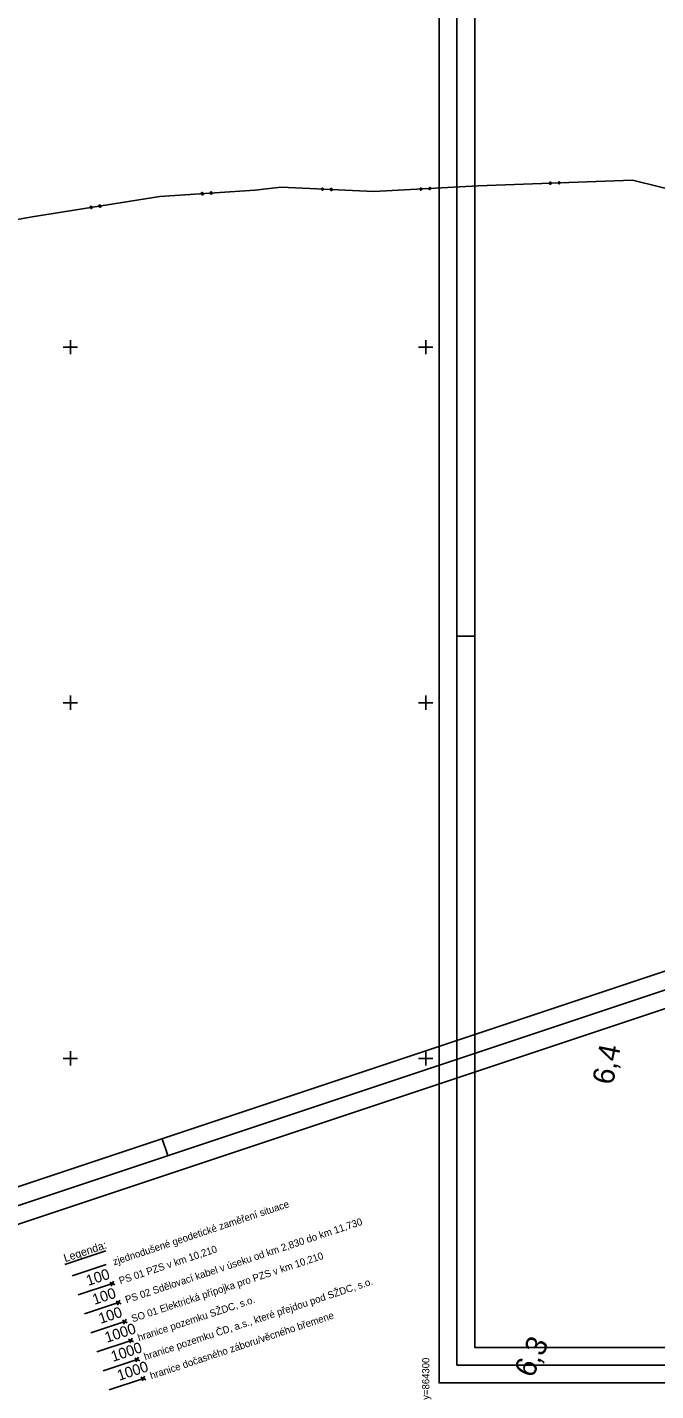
# Model space of a CAD drawing. Extents: x -866402 to -860377, y -1041908 to -1038598.
# Drawn here: x -864412.1 to -864235.3, y -1041293.5 to -1040910.1 of the extents above; entities that cross this region are included whole.
import ezdxf

# ---------------------------------------------------------------- set-up
doc = ezdxf.new("R2010")
doc.units = 0
for name, color, linetype in [('DZ_ostat', 7, 'Continuous'), ('VB', 7, 'Continuous'), ('Vrstva 1', 7, 'Continuous'), ('Vrstva 5', 7, 'Continuous'), ('Vrstva 53', 7, 'Continuous'), ('Vrstva 60', 7, 'Continuous'), ('Vrstva 7', 7, 'Continuous')]:
    doc.layers.add(name, color=color, linetype=linetype)

msp = doc.modelspace()

# ---------------------------------------------------------------- linework, layer by layer
at = {"layer": 'DZ_ostat'}
msp.add_line((-864389.05, -1041293.21), (-864379.45, -1041290.01), dxfattribs=at)
at = {"layer": 'VB'}
msp.add_line((-864389.05, -1041293.21), (-864379.45, -1041290.01), dxfattribs=at)
at = {"layer": 'Vrstva 1'}
for p, q in [((-864374.87, -1040957.66), (-864348.11, -1040955.82)), ((-864374.87, -1040957.66), (-864348.11, -1040955.82)), ((-864360.51, -1040956.37), (-864360.31, -1040956.36)), ((-864360.51, -1040956.37), (-864360.31, -1040956.36)), ((-864360.31, -1040956.36), (-864360.1, -1040956.54)), ((-864360.31, -1040956.36), (-864360.1, -1040956.54)), ((-864348.11, -1040955.82), (-864340.69, -1040955)), ((-864348.11, -1040955.82), (-864340.69, -1040955)), ((-864340.69, -1040955), (-864314.63, -1040956.27)), ((-864340.69, -1040955), (-864314.63, -1040956.27)), ((-864329.36, -1040955.65), (-864329.35, -1040955.45)), ((-864329.36, -1040955.65), (-864329.35, -1040955.45)), ((-864329.17, -1040955.86), (-864329.36, -1040955.65)), ((-864329.17, -1040955.86), (-864329.36, -1040955.65)), ((-864329.35, -1040955.45), (-864329.14, -1040955.26)), ((-864329.35, -1040955.45), (-864329.14, -1040955.26)), ((-864329.25, -1040955.46), (-864329.26, -1040955.66)), ((-864329.25, -1040955.46), (-864329.26, -1040955.66)), ((-864329.26, -1040955.66), (-864329.17, -1040955.76)), ((-864329.26, -1040955.66), (-864329.17, -1040955.76)), ((-864329.17, -1040955.76), (-864329.15, -1040955.36)), ((-864329.17, -1040955.76), (-864329.15, -1040955.36)), ((-864328.97, -1040955.87), (-864329.17, -1040955.86)), ((-864328.97, -1040955.87), (-864329.17, -1040955.86)), ((-864329.15, -1040955.36), (-864328.95, -1040955.37)), ((-864329.15, -1040955.36), (-864328.95, -1040955.37)), ((-864329.14, -1040955.26), (-864328.94, -1040955.27)), ((-864329.14, -1040955.26), (-864328.94, -1040955.27)), ((-864329.05, -1040955.37), (-864329.07, -1040955.77)), ((-864329.05, -1040955.37), (-864329.07, -1040955.77)), ((-864328.95, -1040955.37), (-864328.97, -1040955.77)), ((-864328.95, -1040955.37), (-864328.97, -1040955.77)), ((-864328.76, -1040955.68), (-864328.97, -1040955.87)), ((-864328.97, -1040955.77), (-864328.86, -1040955.68)), ((-864328.76, -1040955.68), (-864328.97, -1040955.87)), ((-864328.97, -1040955.77), (-864328.86, -1040955.68)), ((-864328.94, -1040955.27), (-864328.75, -1040955.48)), ((-864328.94, -1040955.27), (-864328.75, -1040955.48)), ((-864328.86, -1040955.68), (-864328.85, -1040955.48)), ((-864328.86, -1040955.68), (-864328.85, -1040955.48)), ((-864328.75, -1040955.48), (-864328.76, -1040955.68)), ((-864328.75, -1040955.48), (-864328.76, -1040955.68)), ((-864326.86, -1040955.57), (-864326.65, -1040955.38)), ((-864326.86, -1040955.57), (-864326.65, -1040955.38)), ((-864326.86, -1040955.77), (-864326.86, -1040955.57)), ((-864326.86, -1040955.77), (-864326.86, -1040955.57)), ((-864326.68, -1040955.98), (-864326.86, -1040955.77)), ((-864326.68, -1040955.98), (-864326.86, -1040955.77)), ((-864326.76, -1040955.58), (-864326.77, -1040955.78)), ((-864326.76, -1040955.58), (-864326.77, -1040955.78)), ((-864326.77, -1040955.78), (-864326.67, -1040955.88)), ((-864326.77, -1040955.78), (-864326.67, -1040955.88)), ((-864326.48, -1040955.99), (-864326.68, -1040955.98)), ((-864326.48, -1040955.99), (-864326.68, -1040955.98)), ((-864326.67, -1040955.88), (-864326.65, -1040955.48)), ((-864326.67, -1040955.88), (-864326.65, -1040955.48)), ((-864326.65, -1040955.38), (-864326.45, -1040955.39)), ((-864326.65, -1040955.38), (-864326.45, -1040955.39)), ((-864326.65, -1040955.48), (-864326.45, -1040955.49)), ((-864326.65, -1040955.48), (-864326.45, -1040955.49)), ((-864326.55, -1040955.49), (-864326.57, -1040955.89)), ((-864326.55, -1040955.49), (-864326.57, -1040955.89)), ((-864326.27, -1040955.8), (-864326.48, -1040955.99)), ((-864326.27, -1040955.8), (-864326.48, -1040955.99)), ((-864326.45, -1040955.49), (-864326.47, -1040955.89)), ((-864326.45, -1040955.49), (-864326.47, -1040955.89)), ((-864326.47, -1040955.89), (-864326.37, -1040955.8)), ((-864326.47, -1040955.89), (-864326.37, -1040955.8)), ((-864326.45, -1040955.39), (-864326.26, -1040955.6)), ((-864326.45, -1040955.39), (-864326.26, -1040955.6)), ((-864326.37, -1040955.8), (-864326.36, -1040955.6)), ((-864326.37, -1040955.8), (-864326.36, -1040955.6)), ((-864326.26, -1040955.6), (-864326.27, -1040955.8)), ((-864326.26, -1040955.6), (-864326.27, -1040955.8)), ((-864314.63, -1040956.27), (-864285.28, -1040954.67)), ((-864314.63, -1040956.27), (-864285.28, -1040954.67)), ((-864301.66, -1040955.46), (-864301.47, -1040955.25)), ((-864301.66, -1040955.46), (-864301.47, -1040955.25)), ((-864301.65, -1040955.66), (-864301.66, -1040955.46)), ((-864301.65, -1040955.66), (-864301.66, -1040955.46)), ((-864301.44, -1040955.85), (-864301.65, -1040955.66)), ((-864301.44, -1040955.85), (-864301.65, -1040955.66)), ((-864301.56, -1040955.46), (-864301.55, -1040955.66)), ((-864301.56, -1040955.46), (-864301.55, -1040955.66)), ((-864301.55, -1040955.66), (-864301.44, -1040955.75)), ((-864301.55, -1040955.66), (-864301.44, -1040955.75)), ((-864301.47, -1040955.25), (-864301.27, -1040955.24)), ((-864301.47, -1040955.25), (-864301.27, -1040955.24)), ((-864301.46, -1040955.35), (-864301.26, -1040955.34)), ((-864301.46, -1040955.35), (-864301.26, -1040955.34)), ((-864301.44, -1040955.75), (-864301.46, -1040955.35)), ((-864301.44, -1040955.75), (-864301.46, -1040955.35)), ((-864301.24, -1040955.84), (-864301.44, -1040955.85)), ((-864301.24, -1040955.84), (-864301.44, -1040955.85)), ((-864301.36, -1040955.35), (-864301.34, -1040955.74)), ((-864301.36, -1040955.35), (-864301.34, -1040955.74)), ((-864301.27, -1040955.24), (-864301.06, -1040955.43)), ((-864301.27, -1040955.24), (-864301.06, -1040955.43)), ((-864301.26, -1040955.34), (-864301.24, -1040955.74)), ((-864301.26, -1040955.34), (-864301.24, -1040955.74)), ((-864301.05, -1040955.63), (-864301.24, -1040955.84)), ((-864301.05, -1040955.63), (-864301.24, -1040955.84)), ((-864301.24, -1040955.74), (-864301.15, -1040955.64)), ((-864301.24, -1040955.74), (-864301.15, -1040955.64)), ((-864301.15, -1040955.64), (-864301.16, -1040955.44)), ((-864301.15, -1040955.64), (-864301.16, -1040955.44)), ((-864301.06, -1040955.43), (-864301.05, -1040955.63)), ((-864301.06, -1040955.43), (-864301.05, -1040955.63)), ((-864299.16, -1040955.33), (-864298.97, -1040955.12)), ((-864299.16, -1040955.33), (-864298.97, -1040955.12)), ((-864299.15, -1040955.53), (-864299.16, -1040955.33)), ((-864299.15, -1040955.53), (-864299.16, -1040955.33)), ((-864298.94, -1040955.71), (-864299.15, -1040955.53)), ((-864298.94, -1040955.71), (-864299.15, -1040955.53)), ((-864299.06, -1040955.32), (-864299.05, -1040955.52)), ((-864299.06, -1040955.32), (-864299.05, -1040955.52)), ((-864299.05, -1040955.52), (-864298.95, -1040955.61)), ((-864299.05, -1040955.52), (-864298.95, -1040955.61)), ((-864298.97, -1040955.12), (-864298.77, -1040955.1)), ((-864298.97, -1040955.12), (-864298.77, -1040955.1)), ((-864298.97, -1040955.21), (-864298.77, -1040955.2)), ((-864298.97, -1040955.21), (-864298.77, -1040955.2)), ((-864298.95, -1040955.61), (-864298.97, -1040955.21)), ((-864298.95, -1040955.61), (-864298.97, -1040955.21)), ((-864298.74, -1040955.7), (-864298.94, -1040955.71)), ((-864298.74, -1040955.7), (-864298.94, -1040955.71)), ((-864298.87, -1040955.21), (-864298.84, -1040955.61)), ((-864298.87, -1040955.21), (-864298.84, -1040955.61)), ((-864298.77, -1040955.1), (-864298.56, -1040955.29)), ((-864298.77, -1040955.1), (-864298.56, -1040955.29)), ((-864298.77, -1040955.2), (-864298.74, -1040955.6)), ((-864298.77, -1040955.2), (-864298.74, -1040955.6)), ((-864298.55, -1040955.49), (-864298.74, -1040955.7)), ((-864298.55, -1040955.49), (-864298.74, -1040955.7)), ((-864298.74, -1040955.6), (-864298.65, -1040955.5)), ((-864298.74, -1040955.6), (-864298.65, -1040955.5)), ((-864298.65, -1040955.5), (-864298.66, -1040955.3)), ((-864298.65, -1040955.5), (-864298.66, -1040955.3)), ((-864298.56, -1040955.29), (-864298.55, -1040955.49)), ((-864298.56, -1040955.29), (-864298.55, -1040955.49)), ((-864285.28, -1040954.67), (-864241.77, -1040953.03)), ((-864285.28, -1040954.67), (-864241.77, -1040953.03)), ((-864265.23, -1040953.81), (-864265.04, -1040953.61)), ((-864265.23, -1040953.81), (-864265.04, -1040953.61)), ((-864265.22, -1040954.01), (-864265.23, -1040953.81)), ((-864265.22, -1040954.01), (-864265.23, -1040953.81)), ((-864265.01, -1040954.21), (-864265.22, -1040954.01)), ((-864265.01, -1040954.21), (-864265.22, -1040954.01)), ((-864265.13, -1040953.81), (-864265.12, -1040954.01)), ((-864265.13, -1040953.81), (-864265.12, -1040954.01)), ((-864265.12, -1040954.01), (-864265.02, -1040954.11)), ((-864265.12, -1040954.01), (-864265.02, -1040954.11)), ((-864265.04, -1040953.61), (-864264.83, -1040953.6)), ((-864265.04, -1040953.61), (-864264.83, -1040953.6)), ((-864265.03, -1040953.71), (-864264.83, -1040953.7)), ((-864265.03, -1040953.71), (-864264.83, -1040953.7)), ((-864265.02, -1040954.11), (-864265.03, -1040953.71)), ((-864265.02, -1040954.11), (-864265.03, -1040953.71)), ((-864264.81, -1040954.2), (-864265.01, -1040954.21)), ((-864264.81, -1040954.2), (-864265.01, -1040954.21)), ((-864264.93, -1040953.7), (-864264.92, -1040954.1)), ((-864264.93, -1040953.7), (-864264.92, -1040954.1)), ((-864264.83, -1040953.6), (-864264.63, -1040953.79)), ((-864264.83, -1040953.6), (-864264.63, -1040953.79)), ((-864264.83, -1040953.7), (-864264.82, -1040954.1)), ((-864264.83, -1040953.7), (-864264.82, -1040954.1)), ((-864264.82, -1040954.1), (-864264.72, -1040953.99)), ((-864264.82, -1040954.1), (-864264.72, -1040953.99)), ((-864264.62, -1040953.99), (-864264.81, -1040954.2)), ((-864264.62, -1040953.99), (-864264.81, -1040954.2)), ((-864264.72, -1040953.99), (-864264.73, -1040953.8)), ((-864264.72, -1040953.99), (-864264.73, -1040953.8)), ((-864264.63, -1040953.79), (-864264.62, -1040953.99)), ((-864264.63, -1040953.79), (-864264.62, -1040953.99)), ((-864262.73, -1040953.72), (-864262.54, -1040953.51)), ((-864262.73, -1040953.72), (-864262.54, -1040953.51)), ((-864262.72, -1040953.92), (-864262.73, -1040953.72)), ((-864262.72, -1040953.92), (-864262.73, -1040953.72)), ((-864262.51, -1040954.11), (-864262.72, -1040953.92)), ((-864262.51, -1040954.11), (-864262.72, -1040953.92)), ((-864262.63, -1040953.72), (-864262.62, -1040953.92)), ((-864262.63, -1040953.72), (-864262.62, -1040953.92)), ((-864262.62, -1040953.92), (-864262.52, -1040954.01)), ((-864262.62, -1040953.92), (-864262.52, -1040954.01)), ((-864262.54, -1040953.51), (-864262.34, -1040953.51)), ((-864262.54, -1040953.51), (-864262.34, -1040953.51)), ((-864262.53, -1040953.61), (-864262.33, -1040953.6)), ((-864262.53, -1040953.61), (-864262.33, -1040953.6)), ((-864262.52, -1040954.01), (-864262.53, -1040953.61)), ((-864262.52, -1040954.01), (-864262.53, -1040953.61)), ((-864262.31, -1040954.1), (-864262.51, -1040954.11)), ((-864262.31, -1040954.1), (-864262.51, -1040954.11)), ((-864262.43, -1040953.61), (-864262.42, -1040954.01)), ((-864262.43, -1040953.61), (-864262.42, -1040954.01)), ((-864262.34, -1040953.51), (-864262.13, -1040953.7)), ((-864262.34, -1040953.51), (-864262.13, -1040953.7)), ((-864262.33, -1040953.6), (-864262.32, -1040954)), ((-864262.33, -1040953.6), (-864262.32, -1040954)), ((-864262.32, -1040954), (-864262.22, -1040953.9)), ((-864262.32, -1040954), (-864262.22, -1040953.9)), ((-864262.12, -1040953.9), (-864262.31, -1040954.1)), ((-864262.12, -1040953.9), (-864262.31, -1040954.1)), ((-864262.22, -1040953.9), (-864262.23, -1040953.7)), ((-864262.22, -1040953.9), (-864262.23, -1040953.7)), ((-864262.13, -1040953.7), (-864262.12, -1040953.9)), ((-864262.13, -1040953.7), (-864262.12, -1040953.9)), ((-864241.77, -1040953.03), (-864213.28, -1040960.07)), ((-864241.77, -1040953.03), (-864213.28, -1040960.07)), ((-864410.74, -1040963.33), (-864374.87, -1040957.66)), ((-864392.03, -1040960.27), (-864391.86, -1040960.04)), ((-864391.86, -1040960.04), (-864391.67, -1040960.01)), ((-864391.85, -1040960.14), (-864391.65, -1040960.11)), ((-864391.79, -1040960.54), (-864391.85, -1040960.14)), ((-864391.75, -1040960.12), (-864391.69, -1040960.52)), ((-864391.67, -1040960.01), (-864391.44, -1040960.18)), ((-864391.65, -1040960.11), (-864391.59, -1040960.51)), ((-864391.51, -1040960.39), (-864391.54, -1040960.19)), ((-864391.44, -1040960.18), (-864391.41, -1040960.38)), ((-864363.19, -1040956.76), (-864363.01, -1040956.54)), ((-864363.19, -1040956.76), (-864363.01, -1040956.54)), ((-864363.18, -1040956.96), (-864363.19, -1040956.76)), ((-864363.18, -1040956.96), (-864363.19, -1040956.76)), ((-864362.96, -1040957.14), (-864363.18, -1040956.96)), ((-864362.96, -1040957.14), (-864363.18, -1040956.96)), ((-864363.09, -1040956.75), (-864363.08, -1040956.95)), ((-864363.09, -1040956.75), (-864363.08, -1040956.95)), ((-864363.08, -1040956.95), (-864362.97, -1040957.04)), ((-864363.08, -1040956.95), (-864362.97, -1040957.04)), ((-864363.01, -1040956.54), (-864362.81, -1040956.53)), ((-864363.01, -1040956.54), (-864362.81, -1040956.53)), ((-864363, -1040956.64), (-864362.8, -1040956.63)), ((-864363, -1040956.64), (-864362.8, -1040956.63)), ((-864362.97, -1040957.04), (-864363, -1040956.64)), ((-864362.97, -1040957.04), (-864363, -1040956.64)), ((-864362.77, -1040957.13), (-864362.96, -1040957.14)), ((-864362.77, -1040957.13), (-864362.96, -1040957.14)), ((-864362.9, -1040956.64), (-864362.87, -1040957.04)), ((-864362.9, -1040956.64), (-864362.87, -1040957.04)), ((-864362.81, -1040956.53), (-864362.59, -1040956.71)), ((-864362.81, -1040956.53), (-864362.59, -1040956.71)), ((-864362.8, -1040956.63), (-864362.77, -1040957.03)), ((-864362.8, -1040956.63), (-864362.77, -1040957.03)), ((-864362.58, -1040956.92), (-864362.77, -1040957.13)), ((-864362.77, -1040957.03), (-864362.68, -1040956.92)), ((-864362.58, -1040956.92), (-864362.77, -1040957.13)), ((-864362.77, -1040957.03), (-864362.68, -1040956.92)), ((-864362.68, -1040956.92), (-864362.69, -1040956.72)), ((-864362.68, -1040956.92), (-864362.69, -1040956.72)), ((-864362.59, -1040956.71), (-864362.58, -1040956.92)), ((-864362.59, -1040956.71), (-864362.58, -1040956.92)), ((-864360.7, -1040956.59), (-864360.51, -1040956.37)), ((-864360.7, -1040956.59), (-864360.51, -1040956.37)), ((-864360.69, -1040956.78), (-864360.7, -1040956.59)), ((-864360.69, -1040956.78), (-864360.7, -1040956.59)), ((-864360.47, -1040956.97), (-864360.69, -1040956.78)), ((-864360.47, -1040956.97), (-864360.69, -1040956.78)), ((-864360.6, -1040956.58), (-864360.58, -1040956.78)), ((-864360.6, -1040956.58), (-864360.58, -1040956.78)), ((-864360.58, -1040956.78), (-864360.48, -1040956.87)), ((-864360.58, -1040956.78), (-864360.48, -1040956.87)), ((-864360.51, -1040956.47), (-864360.31, -1040956.46)), ((-864360.51, -1040956.47), (-864360.31, -1040956.46)), ((-864360.48, -1040956.87), (-864360.51, -1040956.47)), ((-864360.48, -1040956.87), (-864360.51, -1040956.47)), ((-864360.27, -1040956.96), (-864360.47, -1040956.97)), ((-864360.27, -1040956.96), (-864360.47, -1040956.97)), ((-864360.41, -1040956.46), (-864360.38, -1040956.86)), ((-864360.41, -1040956.46), (-864360.38, -1040956.86)), ((-864360.31, -1040956.46), (-864360.28, -1040956.86)), ((-864360.31, -1040956.46), (-864360.28, -1040956.86)), ((-864360.28, -1040956.86), (-864360.19, -1040956.75)), ((-864360.28, -1040956.86), (-864360.19, -1040956.75)), ((-864360.09, -1040956.74), (-864360.27, -1040956.96)), ((-864360.09, -1040956.74), (-864360.27, -1040956.96)), ((-864360.19, -1040956.75), (-864360.2, -1040956.55)), ((-864360.19, -1040956.75), (-864360.2, -1040956.55)), ((-864360.1, -1040956.54), (-864360.09, -1040956.74)), ((-864360.1, -1040956.54), (-864360.09, -1040956.74)), ((-864432.19, -1040967.24), (-864410.74, -1040963.33)), ((-864394.5, -1040960.66), (-864394.33, -1040960.43)), ((-864394.47, -1040960.86), (-864394.5, -1040960.66)), ((-864394.24, -1040961.03), (-864394.47, -1040960.86)), ((-864394.4, -1040960.65), (-864394.37, -1040960.84)), ((-864394.37, -1040960.84), (-864394.26, -1040960.93)), ((-864394.33, -1040960.43), (-864394.14, -1040960.4)), ((-864394.32, -1040960.53), (-864394.12, -1040960.5)), ((-864394.26, -1040960.93), (-864394.32, -1040960.53)), ((-864394.04, -1040960.99), (-864394.24, -1040961.03)), ((-864394.22, -1040960.52), (-864394.16, -1040960.91)), ((-864394.14, -1040960.4), (-864393.91, -1040960.57)), ((-864394.12, -1040960.5), (-864394.06, -1040960.9)), ((-864394.06, -1040960.9), (-864393.97, -1040960.78)), ((-864393.88, -1040960.77), (-864394.04, -1040960.99)), ((-864393.97, -1040960.78), (-864394.01, -1040960.58)), ((-864393.91, -1040960.57), (-864393.88, -1040960.77)), ((-864392, -1040960.47), (-864392.03, -1040960.27)), ((-864391.77, -1040960.64), (-864392, -1040960.47)), ((-864391.93, -1040960.26), (-864391.9, -1040960.45)), ((-864391.9, -1040960.45), (-864391.79, -1040960.54)), ((-864391.57, -1040960.6), (-864391.77, -1040960.64)), ((-864391.59, -1040960.51), (-864391.51, -1040960.39)), ((-864391.41, -1040960.38), (-864391.57, -1040960.6)), ((-864286.23, -1041081.26), (-864291.22, -1041081.26)), ((-864372.61, -1041227.35), (-864374.19, -1041222.62))]:
    msp.add_line(p, q, dxfattribs=at)
for points in [[(-863999.23, -1041291.26), (-863999.23, -1040031.27), (-864296.22, -1040031.27), (-864296.22, -1041291.26)], [(-864291.22, -1041286.26), (-864291.22, -1040036.27), (-864004.23, -1040036.27), (-864004.23, -1041286.26)], [(-864009.22, -1041281.26), (-864009.22, -1040246.26), (-864286.22, -1040246.26), (-864286.22, -1041281.26)], [(-864286.22, -1041281.26), (-864286.22, -1040246.26), (-864009.22, -1040246.26), (-864009.22, -1041281.26)], [(-864678.84, -1041637.08), (-863881.88, -1041371.71), (-863975.7, -1041089.93), (-864772.67, -1041355.3)], [(-863888.2, -1041368.54), (-864675.68, -1041630.76), (-864766.35, -1041358.47), (-863978.87, -1041096.25)], [(-864672.52, -1041624.44), (-864089.02, -1041430.15), (-864176.53, -1041167.33), (-864760.03, -1041361.63)]]:
    msp.add_lwpolyline(points, close=True, dxfattribs=at)
at = {"layer": 'Vrstva 5'}
for p, q in [((-864400, -1040998), (-864400, -1041002)), ((-864300, -1040998), (-864300, -1041002)), ((-864402, -1041000), (-864398, -1041000)), ((-864302, -1041000), (-864298, -1041000)), ((-864400, -1041098), (-864400, -1041102)), ((-864300, -1041098), (-864300, -1041102)), ((-864402, -1041100), (-864398, -1041100)), ((-864302, -1041100), (-864298, -1041100)), ((-864402, -1041200), (-864398, -1041200)), ((-864400, -1041198), (-864400, -1041202)), ((-864302, -1041200), (-864298, -1041200)), ((-864300, -1041198), (-864300, -1041202))]:
    msp.add_line(p, q, dxfattribs=at)
at = {"layer": 'Vrstva 53'}
for p, q in [((-864392.55, -1041282.54), (-864382.94, -1041279.34)), ((-864390.8, -1041287.87), (-864381.19, -1041284.68))]:
    msp.add_line(p, q, dxfattribs=at)
at = {"layer": 'Vrstva 60'}
for p, q in [((-864387.61, -1041263.61), (-864388.87, -1041262.98)), ((-864388.75, -1041263.04), (-864387.48, -1041263.67)), ((-864387.89, -1041262.76), (-864388.53, -1041264.02)), ((-864388.46, -1041263.89), (-864387.83, -1041262.63)), ((-864388.18, -1041263.32), (-864388.18, -1041263.32)), ((-864385.86, -1041268.95), (-864387.13, -1041268.31)), ((-864387, -1041268.38), (-864385.74, -1041269.01)), ((-864386.15, -1041268.09), (-864386.78, -1041269.36)), ((-864386.72, -1041269.23), (-864386.08, -1041267.97)), ((-864386.43, -1041268.66), (-864386.43, -1041268.66)), ((-864384.12, -1041274.28), (-864385.38, -1041273.65)), ((-864385.25, -1041273.72), (-864383.99, -1041274.35)), ((-864384.4, -1041273.43), (-864385.03, -1041274.7)), ((-864384.97, -1041274.57), (-864384.34, -1041273.3)), ((-864384.69, -1041274), (-864384.69, -1041274)), ((-864382.37, -1041279.62), (-864383.64, -1041278.99)), ((-864383.51, -1041279.05), (-864382.24, -1041279.69)), ((-864382.65, -1041278.77), (-864383.29, -1041280.03)), ((-864383.22, -1041279.91), (-864382.59, -1041278.64)), ((-864382.94, -1041279.34), (-864382.94, -1041279.34)), ((-864380.62, -1041284.96), (-864381.89, -1041284.33)), ((-864381.76, -1041284.39), (-864380.5, -1041285.02)), ((-864380.91, -1041284.11), (-864381.54, -1041285.37)), ((-864381.48, -1041285.24), (-864380.85, -1041283.98)), ((-864381.19, -1041284.68), (-864381.19, -1041284.68)), ((-864378.88, -1041290.3), (-864380.14, -1041289.66)), ((-864380.02, -1041289.73), (-864378.75, -1041290.36)), ((-864379.16, -1041289.44), (-864379.8, -1041290.71)), ((-864379.73, -1041290.58), (-864379.1, -1041289.32)), ((-864379.45, -1041290.01), (-864379.45, -1041290.01))]:
    msp.add_line(p, q, dxfattribs=at)
at = {"layer": 'Vrstva 7'}
for p, q in [((-864401.61, -1041257.97), (-864389.99, -1041254.1)), ((-864399.53, -1041261.19), (-864389.92, -1041257.99)), ((-864397.78, -1041266.52), (-864388.18, -1041263.32)), ((-864396.04, -1041271.86), (-864386.43, -1041268.66)), ((-864394.29, -1041277.2), (-864384.69, -1041274))]:
    msp.add_line(p, q, dxfattribs=at)

# ---------------------------------------------------------------- texts
at = {"layer": 'Vrstva 5'}
msp.add_text('y=864300', height=2, rotation=90, dxfattribs=at).set_placement((-864299, -1041296))
at = {"layer": 'Vrstva 60'}
for s, p in [('100', (-864394.99, -1041264)), ('100', (-864393.24, -1041269.34)), ('100', (-864391.49, -1041274.68)), ('1000', (-864389.75, -1041280.01)), ('1000', (-864388, -1041285.35)), ('1000', (-864386.26, -1041290.69))]:
    msp.add_text(s, height=3, rotation=18.417, dxfattribs=at).set_placement(p)
at = {"layer": 'Vrstva 7'}
for s, height, rotation, p in [('6,4', 6, 78.4602, (-864247.33, -1041207.69)), ('zjednodušené geodetické zaměření situace', 2.025, 18.417, (-864387.68, -1041258.23)), ('PS 02 Sdělovací kabel v úseku od km 2,830 do km 11,730', 2.025, 18.417, (-864384.19, -1041268.9)), ('Legenda:', 2.25, 18.417, (-864401.46, -1041257.32)), ('PS 01 PZS v km 10,210', 2.025, 18.417, (-864385.94, -1041263.57)), ('SO 01 Elektrická přípojka pro PZS v km 10,210', 2.025, 18.417, (-864382.45, -1041274.24)), ('hranice pozemku ČD, a.s., které přejdou pod SŽDC, s.o.', 2.025, 18.417, (-864378.95, -1041284.92)), ('hranice pozemku SŽDC, s.o.', 2.025, 18.417, (-864380.7, -1041279.58)), ('hranice dočasného záboru/věcného břemene', 2.025, 18.417, (-864377.21, -1041290.25)), ('6,3', 6, 64.9894, (-864269.95, -1041290.14))]:
    msp.add_text(s, height=height, rotation=rotation, dxfattribs=at).set_placement(p)

doc.saveas('drawing.dxf')
